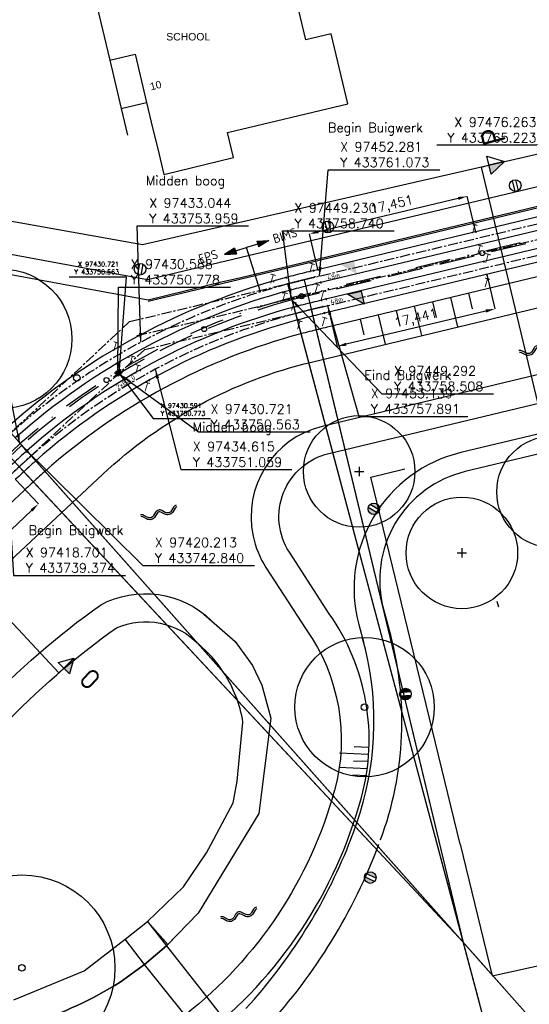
# Model space of a CAD drawing. Header units: millimetres. Extents: x 96940 to 101272, y 432237 to 434659.
# Tile 368 of 398: x 97420 to 97475, y 433683 to 433789. Entities that reach past the tile are written whole.
import ezdxf
from ezdxf.enums import TextEntityAlignment as Align

# ---------------------------------------------------------------- set-up
doc = ezdxf.new("R2010")
doc.units = ezdxf.units.MM
for name, pattern in [('CENTER', [35.225022, 22.015639, -4.403128, 4.403128, -4.403128]), ('DASHDOT', [25.4, 12.7, -6.35, 0, -6.35]), ('DASHED', [19.05, 12.7, -6.35])]:
    doc.linetypes.add(name, pattern=pattern)
for name, color, linetype in [('MB_BOOM', 8, 'Continuous'), ('Ondergrond_Nieuw_IP', 8, 'Continuous'), ('R_BL_T_N_MAST', 7, 'Continuous'), ('R_BN_N_Kabels_en_leidingen_maatvoering', 1, 'Continuous'), ('R_BN_T_N_CONSTRUCTIE', 7, 'Continuous'), ('R_BN_T_N_Constructiecodes', 7, 'Continuous'), ('R_BN_T_N_Constructielijn', 7, 'Continuous'), ('R_BN_T_N_Hartspoor', 1, 'CENTER'), ('R_BN_T_N_HOOGTELIJN', 7, 'Continuous'), ('R_BN_T_N_Kokersysteem Groene Deksel', 7, 'Continuous'), ('R_BN_T_N_Kokersysteem trekput BA.0', 7, 'Continuous'), ('R_BN_T_N_Kokersysteem_Coordinaten', 1, 'Continuous'), ('R_BN_T_N_Kokersysteem_laagspanning', 2, 'DASHED'), ('R_BN_T_N_kokersysteem_maatvoering', 7, 'Continuous'), ('R_BN_T_N_Kokersysteem_signaal', 2, 'DASHDOT'), ('R_BN_T_N_Legplan_maatvoering', 1, 'Continuous'), ('R_BN_T_N_Spoor', 3, 'Continuous'), ('R_BN_T_N_Thermietlassen', 7, 'Continuous'), ('R_BN_T_N_Verkanting', 7, 'Continuous'), ('R_BN_T_N_Verticaal alignement', 7, 'Continuous')]:
    doc.layers.add(name, color=color, linetype=linetype)
doc.layers.add('R_BN_T_N_Coordinaten', color=7, linetype='Continuous', lineweight=25)
doc.layers.add('R_BN_T_N_Las', color=3, linetype='Continuous', lineweight=25)
doc.styles.add('DSV_ARIAL', font='arial.ttf')
doc.styles.add('ISO', font='iso.shx')
doc.styles.add('ISOCP', font='isocp.shx')
doc.styles.add('SIMPLEX', font='simplex.shx', dxfattribs={"width": 0.8})
doc.styles.get("Standard").update_dxf_attribs({"font": 'romans.shx'})
doc.dimstyles.new('RET 1-500', dxfattribs={"dimtxt": 1, "dimasz": 1, "dimexe": 0.3, "dimexo": 0, "dimgap": 0.3, "dimtad": 1, "dimdec": 3, "dimzin": 1, "dimtxsty": 'Standard', "dimcen": 0, "dimclrd": 1, "dimclre": 1, "dimclrt": 7, "dimaunit": 2, "dimadec": 4, "dimazin": 0, "dimtfac": 1, "dimtdec": 3, "dimtofl": 0, "dimtmove": 0, "dimatfit": 0, "dimfxl": 1, "dimarcsym": 0})

# ---------------------------------------------------------------- blocks, each defined once
blk = doc.blocks.new('BOOM')
at = {"color": 0}
blk.add_circle((0, 0), 0.35, dxfattribs=at)
blk = doc.blocks.new('Thermietlas')
at = {"layer": 'R_BN_T_N_Thermietlassen', "style": 'ISO'}
blk.add_text('T', height=1, dxfattribs=at).set_placement((-0.31, -0.61))
blk = doc.blocks.new('Las')
at = {"layer": 'R_BN_T_N_Las', "color": 7}
blk.add_line((-0.1, 0), (0.1, 0), dxfattribs=at)
blk = doc.blocks.new('BA.0')
at = {"layer": 'R_BN_T_N_Kokersysteem trekput BA.0', "color": 1, "linetype": 'Continuous'}
for p, q in [((0.41, 0), (-0.38, 0)), ((0, 0.16), (0, -0.16))]:
    blk.add_line(p, q, dxfattribs=at)
at = {"layer": 'R_BN_T_N_Kokersysteem trekput BA.0'}
for p, q in [((-0.33, -0.07), (-0.33, 0.07)), ((-0.33, 0.07), (-0.23, 0.07)), ((0.23, 0.12), (-0.23, 0.12)), ((-0.23, 0.12), (-0.23, -0.12)), ((0.23, -0.12), (0.23, 0.12)), ((0.33, 0.07), (0.23, 0.07)), ((0.33, -0.07), (0.33, 0.07)), ((-0.23, -0.07), (-0.33, -0.07)), ((-0.23, -0.12), (0.23, -0.12)), ((0.23, -0.07), (0.33, -0.07))]:
    blk.add_line(p, q, dxfattribs=at)
blk = doc.blocks.new('Groene_deksel_trekput')
at = {"layer": 'R_BN_T_N_Kokersysteem Groene Deksel'}
h = blk.add_hatch(color=256, dxfattribs=at)
h.paths.add_polyline_path([(0, 0.09), (0.2, 0.09), (0.2, 0), (0.23, 0), (0.23, 0.12), (0, 0.12)])
h.paths.add_polyline_path([(0, 0.09), (0, 0.12), (-0.23, 0.12), (-0.23, 0), (-0.2, 0), (-0.2, 0.09)])
h.paths.add_polyline_path([(-0.2, 0), (-0.23, 0), (-0.23, -0.12), (0, -0.12), (0, -0.09), (-0.2, -0.09)])
h.paths.add_polyline_path([(0, -0.09), (0, -0.12), (0.23, -0.12), (0.23, 0), (0.2, 0), (0.2, -0.09)])
at = {"layer": 'R_BN_T_N_Kokersysteem Groene Deksel', "color": 1, "linetype": 'Continuous'}
for p, q in [((0.27, 0), (-0.27, 0)), ((0, 0.16), (0, -0.16))]:
    blk.add_line(p, q, dxfattribs=at)
at = {"layer": 'R_BN_T_N_Kokersysteem Groene Deksel'}
for p, q in [((0.23, 0.12), (-0.23, 0.12)), ((-0.23, 0.12), (-0.23, -0.12)), ((0.2, 0.09), (-0.2, 0.09)), ((-0.2, 0.09), (-0.2, -0.09)), ((0.2, -0.09), (0.2, 0.09)), ((0.23, -0.12), (0.23, 0.12)), ((-0.23, -0.12), (0.23, -0.12)), ((-0.2, -0.09), (0.2, -0.09))]:
    blk.add_line(p, q, dxfattribs=at)
at = {"layer": 'R_BN_T_N_Kokersysteem Groene Deksel', "insert": (0.19, 0.58), "char_height": 0.275, "width": 0.6247, "attachment_point": 1}
blk.add_mtext('{\\Fisocp|c0;G}', dxfattribs=at)
blk = doc.blocks.new('*D468')
at = {"layer": 'Defpoints', "color": 0, "transparency": 16777216}
for p in [(97470.27, 433761.23), (97453.31, 433757.19), (97454.18, 433753.51)]:
    blk.add_point(p, dxfattribs=at)
at = {"layer": 'R_BN_T_N_Legplan_maatvoering', "color": 1, "lineweight": -2, "transparency": 16777216}
for p, q in [((97470.27, 433761.23), (97471.15, 433757.54)), ((97453.31, 433757.19), (97454.18, 433753.51)), ((97470.18, 433757.31), (97455.16, 433753.74))]:
    blk.add_line(p, q, dxfattribs=at)
at = {"layer": 'R_BN_T_N_Legplan_maatvoering', "color": 1, "transparency": 16777216}
for points in [[(97470.14, 433757.48), (97470.22, 433757.15), (97471.15, 433757.54)], [(97455.12, 433753.9), (97455.19, 433753.58), (97454.18, 433753.51)]]:
    blk.add_solid(points, dxfattribs=at)
at = {"layer": 'R_BN_T_N_Legplan_maatvoering', "color": 7, "transparency": 16777216, "insert": (97462.68, 433756.45), "char_height": 1, "attachment_point": 5, "rotation": 13.3783}
blk.add_mtext('17,441', dxfattribs=at)
blk = doc.blocks.new('*D469')
at = {"layer": 'Defpoints', "color": 0, "transparency": 16777216}
for p in [(97451.2, 433765.61), (97469.09, 433765.81), (97452.11, 433761.77)]:
    blk.add_point(p, dxfattribs=at)
at = {"layer": 'R_BN_T_N_Legplan_maatvoering', "color": 1, "lineweight": -2, "transparency": 16777216}
for p, q in [((97467.2, 433769.42), (97452.17, 433765.84)), ((97469.09, 433765.81), (97468.18, 433769.65)), ((97452.11, 433761.77), (97451.2, 433765.61))]:
    blk.add_line(p, q, dxfattribs=at)
at = {"layer": 'R_BN_T_N_Legplan_maatvoering', "color": 1, "transparency": 16777216}
for points in [[(97467.16, 433769.58), (97467.24, 433769.26), (97468.18, 433769.65)], [(97452.13, 433766), (97452.21, 433765.68), (97451.2, 433765.61)]]:
    blk.add_solid(points, dxfattribs=at)
at = {"layer": 'R_BN_T_N_Legplan_maatvoering', "color": 7, "transparency": 16777216, "insert": (97460.08, 433768.64), "char_height": 1, "attachment_point": 5, "rotation": 13.3964}
blk.add_mtext('17,451', dxfattribs=at)
blk = doc.blocks.new('*D471')
at = {"layer": 'Defpoints', "color": 0, "transparency": 16777216}
for p in [(97419.56, 433739.19), (97408.58, 433728.8), (97411.06, 433726.18)]:
    blk.add_point(p, dxfattribs=at)
at = {"layer": 'R_BN_T_N_Legplan_maatvoering', "color": 1, "lineweight": -2, "transparency": 16777216}
for p, q in [((97419.56, 433739.19), (97422.04, 433736.57)), ((97421.31, 433735.88), (97411.79, 433726.87)), ((97408.58, 433728.8), (97411.06, 433726.18))]:
    blk.add_line(p, q, dxfattribs=at)
at = {"layer": 'R_BN_T_N_Legplan_maatvoering', "color": 1, "transparency": 16777216}
for points in [[(97421.2, 433736), (97421.43, 433735.76), (97422.04, 433736.57)], [(97411.67, 433726.99), (97411.9, 433726.75), (97411.06, 433726.18)]]:
    blk.add_solid(points, dxfattribs=at)
at = {"layer": 'R_BN_T_N_Legplan_maatvoering', "color": 7, "transparency": 16777216, "insert": (97414.59, 433730.76), "char_height": 1, "attachment_point": 5, "rotation": 43.4246}
blk.add_mtext('15,114', dxfattribs=at)
blk = doc.blocks.new('water')
at = {"ltscale": 2}
for points in [[(-2, -0.3, 0.198912), (-1.79, -0.21), (-1.49, 0.08, -0.414214), (-0.51, 0.08), (-0.21, -0.21, 0.414214), (0.21, -0.21), (0.51, 0.08, -0.414214), (1.49, 0.08), (1.79, -0.21, 0.198912), (2, -0.3, 0.198912)], [(-2, -0.5, 0.198912), (-1.65, -0.35), (-1.35, -0.06, -0.414214), (-0.65, -0.06), (-0.35, -0.35, 0.414214), (0.35, -0.35), (0.65, -0.06, -0.414214), (1.35, -0.06), (1.65, -0.35, 0.198912), (2, -0.5, 0.198912)]]:
    blk.add_lwpolyline(points, format="xyb", dxfattribs=at)
blk = doc.blocks.new('B_LM-PAALTOP')
at = {"layer": 'Ondergrond_Nieuw_IP'}
for p, q in [((-0.6, 0.19), (0.6, 0.19)), ((-0.6, -0.19), (0.6, -0.19))]:
    blk.add_line(p, q, dxfattribs=at)
blk.add_circle((0, 0), 0.625, dxfattribs=at)
blk = doc.blocks.new('N_LM-PAALTOP')
at = {"layer": 'Ondergrond_Nieuw_IP'}
h = blk.add_hatch(color=256, dxfattribs=at)
edge = h.paths.add_edge_path()
edge.add_line((-0.6, 0.19), (0.6, 0.19))
edge.add_arc((0, 0), 0.625, 17.4576, 162.5424)
edge = h.paths.add_edge_path()
edge.add_line((-0.6, -0.19), (0.6, -0.19))
edge.add_arc((0, 0), 0.625, 197.4576, 342.5424, ccw=False)
for p, q in [((-0.6, 0.19), (0.6, 0.19)), ((-0.6, -0.19), (0.6, -0.19))]:
    blk.add_line(p, q, dxfattribs=at)
blk.add_circle((0, 0), 0.625, dxfattribs=at)
blk = doc.blocks.new('dprof-rechts')
at = {"layer": 'R_BN_T_N_Verticaal alignement'}
blk.add_hatch(color=1, dxfattribs=at).paths.add_polyline_path([(0.00346, 0.003), (0, 0.003), (0, 0.009)])
at = {"layer": 'R_BN_T_N_Verticaal alignement', "color": 1}
blk.add_lwpolyline([(0, 0.009), (0.00346, 0.003), (-0.00346, 0.003)], close=True, dxfattribs=at)
for points in [[(0, 0.009), (0, 0.003)], [(0, 0), (0, 0.003)]]:
    blk.add_lwpolyline(points, dxfattribs=at)
at = {"layer": 'R_BN_T_N_Verticaal alignement', "color": 1, "style": 'SIMPLEX', "width": 0.8}
blk.add_attdef('profiel rechts', (0.0025, 0.01025), '', height=0.0035, rotation=360, dxfattribs=at)
blk = doc.blocks.new('Constructiecode boven')
at = {"layer": 'R_BN_T_N_Constructiecodes'}
for points in [[(-1.25, 5.3125), (-1.25, 5), (-1.25, 4.6875), (-2.5, 5)], [(-1.25, 5.3125), (-1.25, 5), (-1.25, 4.6875), (-2.5, 5)], [(-1.25, 5.3125), (-1.25, 5), (-1.25, 4.6875), (-2.5, 5)], [(-1.25, 5.3125), (-1.25, 5), (-1.25, 4.6875), (-2.5, 5)], [(1.25, 5.3125), (1.25, 5), (1.25, 4.6875), (2.5, 5)], [(1.25, 5.3125), (1.25, 5), (1.25, 4.6875), (2.5, 5)], [(1.25, 5.3125), (1.25, 5), (1.25, 4.6875), (2.5, 5)], [(1.25, 5.3125), (1.25, 5), (1.25, 4.6875), (2.5, 5)]]:
    blk.add_hatch(color=1, dxfattribs=at).paths.add_polyline_path(points)
for p, q in [((-1.25, 5.3125), (-2.5, 5)), ((-1.25, 5.3125), (-1.25, 5)), ((1.25, 5.3125), (1.25, 5)), ((1.25, 5.3125), (2.5, 5)), ((-2.5, 5), (-1.25, 4.6875)), ((-1.25, 5), (0, 5)), ((-1.25, 5), (-1.25, 4.6875)), ((0, 0), (0, 5)), ((1.25, 5), (0, 5)), ((2.5, 5), (1.25, 4.6875)), ((1.25, 5), (1.25, 4.6875))]:
    blk.add_line(p, q, dxfattribs=at)
at = {"layer": 'R_BN_T_N_Constructiecodes', "style": 'ISO'}
blk.add_attdef('CONSTR.CODE', text='', height=1, dxfattribs=at).set_placement((-3.1305, 5.0002), align=Align.MIDDLE_RIGHT)
blk.add_attdef('CONSTR.CODE', text='', height=1, dxfattribs=at).set_placement((3, 5), align=Align.MIDDLE_LEFT)

msp = doc.modelspace()

# ---------------------------------------------------------------- hatches: boundary and pattern name
at = {"layer": 'R_BN_T_N_Verkanting', "linetype": 'Continuous', "ltscale": 0.05}
h = msp.add_hatch(color=256, dxfattribs=at)
h.paths.add_polyline_path([(97455.98879, 433762.67201), (97454.53016, 433762.32216), (97455.42682, 433761.79937), (97456.15614, 433761.9743)])
h.paths.add_polyline_path([(97456.15614, 433761.9743), (97455.42682, 433761.79937), (97456.32348, 433761.27659)])
h.paths.add_polyline_path([(97456.75846, 433759.46302), (97455.29983, 433759.11317), (97456.19649, 433758.59039), (97456.92581, 433758.76531)])
h.paths.add_polyline_path([(97456.92581, 433758.76531), (97456.19649, 433758.59039), (97457.09315, 433758.0676)])

# ---------------------------------------------------------------- linework, layer by layer
msp.add_line((97449.29929, 433758.47956), (97449.22998, 433758.73968))
at = {"layer": 'Ondergrond_Nieuw_IP', "linetype": 'Continuous'}
for p, q in [((97441.721, 433760.44), (97443.81, 433760.929)), ((97468.75199, 433757.56108), (97468.35274, 433759.22565)), ((97464.8623, 433756.62816), (97464.46306, 433758.29272)), ((97467.16417, 433755.60606), (97466.4079, 433758.75918)), ((97460.97262, 433755.69523), (97460.57338, 433757.35978)), ((97463.27449, 433754.67314), (97462.51822, 433757.82625)), ((97457.08293, 433754.76231), (97456.6837, 433756.42685)), ((97459.3848, 433753.74022), (97458.62854, 433756.89331))]:
    msp.add_line(p, q, dxfattribs=at)
at = {"layer": 'Ondergrond_Nieuw_IP'}
for p, q in [((97512.55142, 433752.90438), (97467.49958, 433742.09892)), ((97507.157, 433749.451), (97467.96157, 433740.05017)), ((97456.04789, 433740.06315), (97457.04789, 433740.06315)), ((97456.54789, 433740.56315), (97456.54789, 433739.56315)), ((97467.59562, 433731.8039), (97467.59562, 433730.8039)), ((97467.09562, 433731.3039), (97468.09562, 433731.3039)), ((97459.1794, 433725.23757), (97459.95846, 433722.3675)), ((97471.37694, 433726.10955), (97471.5394, 433725.51105)), ((97456.52028, 433723.58898), (97457.05762, 433721.60627)), ((97433.78, 433691.66), (97437.66, 433695.39)), ((97435.829, 433689.05), (97439.21, 433692.58)), ((97431.38, 433689.76), (97433.78, 433691.66)), ((97426.97, 433686.36), (97431.38, 433689.76)), ((97419.41, 433683.25), (97426.97, 433686.36))]:
    msp.add_line(p, q, dxfattribs=at)
for points in [[(97434.362, 433776.886), (97434.871, 433774.743), (97435.52, 433772.01), (97443.04, 433773.81), (97442.4, 433776.52), (97455.32, 433779.61), (97453.54, 433787.13), (97450.81, 433786.48), (97447.73, 433799.4), (97440.2, 433797.62), (97440.86, 433794.9), (97427.94, 433791.83), (97429.72, 433784.28)], [(97429.72, 433784.28), (97432.45, 433784.94), (97433.687, 433779.729)], [(97429.72, 433784.28), (97430.96, 433779.08)], [(97411.918, 433768.281), (97433.245, 433764.456), (97481.915, 433775.619), (97481.187, 433778.83), (97491.653, 433781.327)], [(97411.918, 433768.281), (97433.245, 433764.456), (97481.915, 433775.619), (97481.187, 433778.83), (97491.653, 433781.327)], [(97430.96, 433779.08), (97433.687, 433779.729)], [(97433.687, 433779.729), (97434.362, 433776.886)], [(97430.96, 433779.08), (97431.64, 433776.24)], [(97443.81, 433760.929), (97509.026, 433776.586)], [(97509.01943, 433776.36658), (97458.682, 433764.288)], [(97411.302, 433764.845), (97433.784, 433760.699), (97493.207, 433774.849)], [(97458.682, 433764.288), (97433.8627, 433758.33255)], [(97410.887, 433762.752), (97433.857, 433758.504), (97441.721, 433760.44)], [(97467.404, 433700), (97457.8, 433739.44), (97461.465, 433740.343)], [(97439.84854, 433724.73329), (97443.22, 433721.78), (97445.07, 433719.19), (97446.06, 433717.09), (97447.03, 433713.52), (97445.77, 433703.3), (97443.751, 433700)], [(97440.611, 433700), (97442.98, 433704.44), (97443.43, 433706.77), (97444.05, 433713.12)], [(97457.53296, 433710.39049), (97455.99946, 433710.45845)], [(97457.49898, 433709.62375), (97454.43199, 433709.75966)], [(97457.465, 433708.857), (97455.93151, 433708.92495)], [(97457.43102, 433708.09025), (97454.36403, 433708.22616)], [(97457.39705, 433707.3235), (97455.86355, 433707.39146)], [(97443.751, 433700), (97439.21, 433692.58), (97435.962, 433689.188)], [(97433.47, 433687.06), (97431.38, 433689.76), (97433.78, 433691.66), (97435.829, 433689.05), (97440.148, 433683.549), (97442.345, 433680.75), (97442.4, 433680.68), (97440.02, 433678.84), (97439.968, 433678.906), (97437.812, 433681.61), (97433.47, 433687.06)], [(97433.47, 433687.06), (97435.829, 433689.05)], [(97430.82, 433685.13), (97433.47, 433687.06)]]:
    msp.add_lwpolyline(points, dxfattribs=at)
at = {"layer": 'Ondergrond_Nieuw_IP', "flags": 128}
for points in [[(97443.81, 433760.929), (97509.026, 433776.586)], [(97443.81, 433760.929), (97509.026, 433776.586)], [(97443.81, 433760.929), (97509.026, 433776.586)], [(97443.81, 433760.929), (97509.026, 433776.586)], [(97443.43, 433706.77), (97444.05, 433713.12)], [(97440.611, 433700), (97442.98, 433704.44)], [(97435.962, 433689.188), (97433.78, 433691.66), (97437.66, 433695.39), (97440.11, 433699.06), (97440.611, 433700)], [(97440.11, 433699.06), (97440.611, 433700)], [(97467.404, 433700), (97470.86, 433685.81), (97524.057, 433697.554)], [(97437.66, 433695.39), (97440.11, 433699.06)], [(97433.78, 433691.66), (97437.66, 433695.39)]]:
    msp.add_lwpolyline(points, dxfattribs=at)
at = {"layer": 'Ondergrond_Nieuw_IP', "linetype": 'Continuous'}
msp.add_lwpolyline([(97409.31456, 433667.38386), (97423.15399, 433670.92959), (97426.68306, 433672.20457), (97434.97893, 433675.98161), (97439.66176, 433679.2481, 0.161111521), (97456.78979, 433704.98909, 0.224035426), (97453.33515, 433724.7416), (97449.03682, 433731.38168, -0.517404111), (97453.28046, 433741.99252), (97522.67293, 433758.63596, 0.414213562), (97527.10807, 433765.86987), (97526.81823, 433767.07833, 0.414214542), (97519.5843, 433771.51347), (97453.75262, 433755.72383), (97453.12174, 433755.57252, 0.001042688), (97452.15784, 433755.33921, 0.002083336), (97451.20533, 433755.10234, 0.00312478), (97450.26436, 433754.8579, 0.117001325), (97422.70189, 433740.03779, 0.003124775), (97421.97908, 433739.38762, 0.002083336), (97421.25622, 433738.72366, 0.001041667), (97420.53075, 433738.0489), (97375.37101, 433695.86954)], format="xyb", dxfattribs=at)
at = {"layer": 'Ondergrond_Nieuw_IP', "flags": 128}
for points in [[(97315.21427, 433621.86373, -0.6928047), (97313.87895, 433623.17639, -0.083027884), (97329.01341, 433646.10207), (97329.0021, 433646.08555, -0.017648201), (97333.6498, 433650.74424), (97428.94108, 433739.74663, -0.12969203), (97451.40855, 433751.82716), (97520.34062, 433768.36017, -0.414213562), (97523.95758, 433766.1426), (97524.19081, 433765.17018, -0.414213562), (97521.97324, 433761.55322), (97452.58077, 433744.90978, 0.406435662), (97445.13021, 433733.113, -0.406435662)], [(97445.13021, 433733.113, 0.091687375), (97446.51842, 433729.75144), (97450.85, 433723.06, -0.22476749), (97453.89661, 433705.78248, -0.161111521), (97437.81249, 433681.61034), (97433.48805, 433678.59913), (97425.55, 433674.985), (97422.27, 433673.8), (97408.56997, 433670.28999), (97392.38321, 433666.14287, 0.060352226), (97369.9696, 433657.41417), (97335.17102, 433638.76685, 0.152398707), (97322.6473, 433626.01571, -0.167013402), (97321.24198, 433624.66416), (97315.21427, 433621.86373)], [(97404.496, 433700), (97405.44, 433701.39, -0.093777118), (97428.70399, 433725.69975, -0.327440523), (97440.64, 433724.04)]]:
    msp.add_lwpolyline(points, format="xyb", dxfattribs=at)
at = {"layer": 'Ondergrond_Nieuw_IP'}
for points in [[(97405.44, 433701.39, -0.093777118), (97428.70399, 433725.69975, -0.327440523), (97440.64, 433724.04)], [(97407.95527, 433699.75494, -0.093777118), (97430.448, 433723.25875, -0.311915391), (97439.25, 433721.51)]]:
    msp.add_lwpolyline(points, format="xyb", dxfattribs=at)
at = {"layer": 'Ondergrond_Nieuw_IP', "ltscale": 0.5, "flags": 128}
msp.add_lwpolyline([(97439.84854, 433724.73329), (97443.22, 433721.78), (97445.07, 433719.19), (97446.06, 433717.09), (97447.03, 433713.52), (97445.77, 433703.3), (97443.751, 433700), (97439.21, 433692.58), (97435.83347, 433689.05377), (97433.47, 433687.06), (97430.82, 433685.13, -0.059906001), (97421.34, 433680.72, -0.028835), (97407.29, 433677.131), (97396.78, 433675.5), (97388.84, 433675.05), (97386.65, 433675.3), (97385.57, 433675.91), (97384.68, 433676.78), (97383.74, 433678.24), (97393.06, 433686.13), (97396.7, 433689.95), (97403.09, 433697.93), (97404.496, 433700)], format="xyb", dxfattribs=at)
at = {"layer": 'Ondergrond_Nieuw_IP'}
for centre, radius in [((97418.15, 433754.32), 7.5), ((97456.54789, 433740.06315), 6), ((97477.34708, 433737.87563), 6), ((97467.59562, 433731.3039), 6), ((97457.13, 433714.72), 7.5), ((97420.27, 433686.68), 10)]:
    msp.add_circle(centre, radius, dxfattribs=at)
for centre, radius, start, end in [((97470.99803, 433727.5126), 15, 103.4873409, 195.1635174), ((97470.76034, 433728.38111), 12, 103.4873409, 195.1865211), ((97424.94385, 433713.16972), 33.20346, 342.7743723, 15.6075554), ((97424.94385, 433713.16972), 33.20346, 342.7743723, 15.6075554), ((97424.84792, 433713.15835), 36.29818, 339.5026038, 15.6759784), ((97430.52527, 433710.99141), 13.66608, 33.1276388, 50.3257296), ((97430.53151, 433710.99697), 13.65782, 33.1223972, 50.3309711), ((97430.24597, 433710.81824), 13.99462, 9.4667071, 33.0964244), ((97430.24118, 433710.81638), 13.99965, 9.4710155, 33.092116), ((97401.68079, 433721.30336), 57.83843, 338.3876255, 341.9027896), ((97401.99288, 433721.19858), 57.50969, 317.4654022, 338.370154), ((97401.69661, 433721.41769), 60.87642, 317.5036071, 339.4011797), ((97407.74221, 433722.345), 43.78973, 288.0908442, 301.8038995)]:
    msp.add_arc(centre, radius, start, end, dxfattribs=at)
at = {"layer": 'R_BL_T_N_MAST'}
for centre in [(97469.79022, 433763.54762), (97450.35625, 433758.904), (97439.86868, 433755.3781), (97429.37782, 433749.89129)]:
    msp.add_circle(centre, 0.27087, dxfattribs=at)
at = {"layer": 'R_BN_T_N_CONSTRUCTIE', "linetype": 'Continuous', "ltscale": 0.05}
for p, q in [((97469.06634, 433765.91148), (97469.11299, 433765.71699)), ((97469.44768, 433764.32157), (97469.40103, 433764.51605)), ((97469.9165, 433762.7218), (97469.96315, 433762.52731)), ((97470.29784, 433761.13189), (97470.25119, 433761.32637))]:
    msp.add_line(p, q, dxfattribs=at)
at = {"layer": 'R_BN_T_N_Constructielijn'}
for p, q in [((97451.60391, 433761.7517), (97451.65056, 433761.55721)), ((97452.09012, 433761.86831), (97452.13677, 433761.67383)), ((97448.67386, 433761.01867), (97448.72535, 433760.82541)), ((97448.67386, 433761.01867), (97448.72535, 433760.82541)), ((97448.85859, 433760.32536), (97448.88434, 433760.22873)), ((97448.85859, 433760.32536), (97448.88434, 433760.22873)), ((97451.77126, 433761.05398), (97451.79458, 433760.95674)), ((97451.98525, 433760.16179), (97451.9386, 433760.35627)), ((97452.25747, 433761.1706), (97452.28079, 433761.07336)), ((97452.47146, 433760.27841), (97452.42481, 433760.47289)), ((97449.09482, 433759.43879), (97449.04333, 433759.63205)), ((97449.09482, 433759.43879), (97449.04333, 433759.63205)), ((97452.4622, 433758.56961), (97452.50884, 433758.37512)), ((97452.94841, 433758.68622), (97452.99505, 433758.49174)), ((97449.53214, 433757.83658), (97449.58364, 433757.64332)), ((97449.53214, 433757.83658), (97449.58364, 433757.64332)), ((97449.71688, 433757.14327), (97449.74262, 433757.04664)), ((97449.71688, 433757.14327), (97449.74262, 433757.04664)), ((97452.62954, 433757.87189), (97452.65287, 433757.77465)), ((97452.84353, 433756.9797), (97452.79689, 433757.17418)), ((97453.11575, 433757.98851), (97453.13908, 433757.89127)), ((97453.32974, 433757.09632), (97453.2831, 433757.2908)), ((97449.9531, 433756.2567), (97449.90161, 433756.44996)), ((97420.73568, 433742.35296), (97420.8685, 433742.20343)), ((97421.21217, 433741.81652), (97421.27858, 433741.74176)), ((97421.82148, 433741.13056), (97421.68866, 433741.28009))]:
    msp.add_line(p, q, dxfattribs=at)
at = {"layer": 'R_BN_T_N_Hartspoor', "ltscale": 0.05}
for p, q in [((97431.85305, 433756.17379), (97558.2319, 433786.48558)), ((97557.01969, 433784.46949), (97432.61999, 433754.63239)), ((97433.47745, 433753.17546), (97559.00224, 433783.2824)), ((97431.85305, 433756.17379), (97305.45471, 433638.11727)), ((97433.47745, 433753.17546), (97309.14774, 433637.05108))]:
    msp.add_line(p, q, dxfattribs=at)
for points in [[(97451.79458, 433760.95674, 0.001041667), (97450.82265, 433760.72148, 0.002083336), (97449.85221, 433760.48016, 0.00312501), (97448.88434, 433760.22873)], [(97451.79458, 433760.95674, 0.001041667), (97450.82265, 433760.72148, 0.002083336), (97449.85221, 433760.48016, 0.00312501), (97448.88434, 433760.22873)], [(97452.65287, 433757.77465, 0.001041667), (97451.68093, 433757.53939, 0.002083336), (97450.71049, 433757.29807, 0.00312501), (97449.74262, 433757.04664)], [(97452.65287, 433757.77465, 0.001041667), (97451.68093, 433757.53939, 0.002083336), (97450.71049, 433757.29807, 0.00312501), (97449.74262, 433757.04664)], [(97421.27858, 433741.74176, 0.00312501), (97420.5351, 433741.07301, 0.002083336), (97419.79863, 433740.39654, 0.001041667), (97419.0664, 433739.71549)], [(97421.27858, 433741.74176, 0.00312501), (97420.5351, 433741.07301, 0.002083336), (97419.79863, 433740.39654, 0.001041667), (97419.0664, 433739.71549)]]:
    msp.add_lwpolyline(points, format="xyb", dxfattribs=at)
for centre, radius, start, end in [((97467.75681, 433689.39993), 73.3, 104.9199321, 131.6131879), ((97467.75681, 433689.39993), 73.3, 104.9199321, 131.6131879), ((97467.76545, 433689.40658), 70, 104.9199325, 131.6131761), ((97467.76545, 433689.40658), 70, 104.9199325, 131.6131761)]:
    msp.add_arc(centre, radius, start, end, dxfattribs=at)
at = {"layer": 'R_BN_T_N_HOOGTELIJN'}
for p, q in [((97469.48185, 433682.9258), (97448.88434, 433760.22873)), ((97467.75681, 433689.39993), (97450.65932, 433760.68445)), ((97470.34013, 433679.74371), (97449.74262, 433757.04664)), ((97467.76545, 433689.40658), (97451.43739, 433757.48312)), ((97472.20628, 433684.39071), (97419.07841, 433744.20232)), ((97467.75681, 433689.39993), (97417.71942, 433742.97293)), ((97474.40644, 433681.93014), (97421.27858, 433741.74176)), ((97467.76545, 433689.40658), (97419.97988, 433740.56868))]:
    msp.add_line(p, q, dxfattribs=at)
at = {"layer": 'R_BN_T_N_Kokersysteem_laagspanning', "ltscale": 0.3}
for p, q in [((97518.95299, 433775.21584), (97449.29179, 433758.5077)), ((97420.21289, 433742.84004), (97321.01109, 433650.25))]:
    msp.add_line(p, q, dxfattribs=at)
msp.add_arc((97468.02935, 433688.91231), 72.07367, 105.0687489, 131.5626611, dxfattribs=at)
at = {"layer": 'R_BN_T_N_Kokersysteem_signaal', "color": 2, "linetype": 'DASHDOT', "ltscale": 0.3}
for p, q in [((97518.89701, 433775.44922), (97449.22998, 433758.73968)), ((97420.0535, 433743.01947), (97320.84264, 433650.43035))]:
    msp.add_line(p, q, dxfattribs=at)
msp.add_arc((97468.02994, 433688.91147), 72.31468, 105.0679527, 131.5627351, dxfattribs=at)
at = {"layer": 'R_BN_T_N_Spoor', "color": 3}
for p, q in [((97511.51289, 433776.01794, -1.36784), (97451.62724, 433761.65445, -1.36784)), ((97511.84759, 433774.62252, -1.36784), (97451.96193, 433760.25903, -1.36784)), ((97519.05024, 433774.43778), (97452.48553, 433758.47233)), ((97519.38493, 433773.04236), (97452.82022, 433757.07691))]:
    msp.add_line(p, q, dxfattribs=at)
at = {"layer": 'R_BN_T_N_Spoor'}
for points in [[(97451.62724, 433761.65445, 0.001041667), (97450.6524, 433761.41849, 0.002083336), (97449.67616, 433761.17572, 0.00312501), (97448.69961, 433760.92204)], [(97451.96193, 433760.25903, 0.001041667), (97450.9929, 433760.02448, 0.002083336), (97450.02826, 433759.78459, 0.00312501), (97449.06907, 433759.53542)], [(97452.48552, 433758.47236, 0.001041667), (97451.51068, 433758.2364, 0.002083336), (97450.53444, 433757.99363, 0.00312501), (97449.55789, 433757.73995)], [(97452.82021, 433757.07694, 0.001041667), (97451.85118, 433756.84239, 0.002083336), (97450.88655, 433756.6025, 0.00312501), (97449.92736, 433756.35333)], [(97420.80209, 433742.2782, 0.00312501), (97420.05194, 433741.60344, 0.002083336), (97419.31107, 433740.92293, 0.001041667), (97418.57665, 433740.23984)], [(97421.75507, 433741.20532, 0.00312501), (97421.01826, 433740.54257, 0.002083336), (97420.28619, 433739.87015, 0.001041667), (97419.55615, 433739.19113)]]:
    msp.add_lwpolyline(points, format="xyb", dxfattribs=at)
for centre, radius, start, end in [((97467.75681, 433689.39993), 74.0175, 104.9199321, 131.6131879), ((97467.75681, 433689.39993), 72.5825, 104.9199321, 131.6131879), ((97467.76545, 433689.40658), 70.7175, 104.9199325, 131.6131761), ((97467.76545, 433689.40658), 69.2825, 104.9199325, 131.6131761)]:
    msp.add_arc(centre, radius, start, end, dxfattribs=at)
at = {"layer": 'R_BN_T_N_Verkanting', "linetype": 'Continuous', "ltscale": 0.05}
msp.add_lwpolyline([(97455.29983, 433759.11317), (97456.75846, 433759.46302), (97457.09315, 433758.0676), (97455.29983, 433759.11317)], dxfattribs=at)
at = {"layer": 'R_BN_T_N_Verticaal alignement', "color": 1}
for points in [[(97469.67385, 433772.79442), (97481.84609, 433722.04475)], [(97424.25046, 433718.39488), (97401.38326, 433742.87787)]]:
    msp.add_lwpolyline(points, dxfattribs=at)

# ---------------------------------------------------------------- block references
at = {"layer": 'MB_BOOM', "color": 8}
msp.add_blockref('BOOM', (97426.18, 433750.12), dxfattribs=at)
at = {"layer": 'Ondergrond_Nieuw_IP'}
for name, p, rotation in [('B_LM-PAALTOP', (97473.34, 433770.81), 283.4875302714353), ('B_LM-PAALTOP', (97453.186, 433766.35238), 283.4875302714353), ('B_LM-PAALTOP', (97432.98, 433761.81), 259.5222790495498), ('water', (97475.79839, 433753.09847), 195.1906358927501), ('N_LM-PAALTOP', (97458.12901, 433736.04494), 148.4873409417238), ('water', (97435.07402, 433735.43546), 195.1906358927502), ('N_LM-PAALTOP', (97461.52446, 433716.12752), 184.6227223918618), ('N_LM-PAALTOP', (97457.74224, 433696.39869), 156.0182905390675), ('water', (97443.69034, 433692.21672), 195.1906358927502)]:
    msp.add_blockref(name, p, dxfattribs=dict(at, rotation=rotation))
for p in [(97426.18, 433750.12), (97457.13, 433714.72), (97420.27, 433686.68)]:
    msp.add_blockref('BOOM', p, dxfattribs=at)
at = {"layer": 'R_BN_T_N_Constructiecodes', "color": 0, "linetype": 'ByBlock'}
ref = msp.add_blockref('Constructiecode boven', (97445.92775, 433759.37408), dxfattribs=dict(at, rotation=17.32577712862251))
ref.add_attrib('CONSTR.CODE', 'EPS', dxfattribs={"height": 1, "rotation": 17.3257771, "style": 'ISO'}).set_placement((97441.30902, 433763.48572), align=Align.MIDDLE_RIGHT)
ref.add_attrib('CONSTR.CODE', 'BIMS', dxfattribs={"height": 1, "rotation": 17.3257771, "style": 'ISO'}).set_placement((97447.30261, 433765.04063), align=Align.MIDDLE_LEFT)
at = {"layer": 'R_BN_T_N_Kokersysteem Groene Deksel', "rotation": 31.80677100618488}
msp.add_blockref('Groene_deksel_trekput', (97430.59089, 433750.77266), dxfattribs=at)
at = {"layer": 'R_BN_T_N_Kokersysteem trekput BA.0', "color": 6, "ltscale": 0.05}
for p, rotation in [((97430.59106, 433750.77276), 31.80677098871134), ((97430.72112, 433750.56304), 211.8067709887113)]:
    msp.add_blockref('BA.0', p, dxfattribs=dict(at, rotation=rotation))
at = {"layer": 'R_BN_T_N_Las', "color": 0, "linetype": 'ByBlock', "lineweight": -2}
for p, rotation in [((97447.29573, 433760.50654), 286.0144598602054), ((97448.34662, 433759.31191), 105.4772467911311), ((97430.72646, 433753.47381), 299.9825405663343), ((97431.72885, 433752.39457), 299.7229022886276), ((97432.96132, 433750.94842), 299.4366240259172), ((97433.96556, 433749.86643), 119.1531032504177)]:
    msp.add_blockref('Las', p, dxfattribs=dict(at, rotation=rotation))
at = {"layer": 'R_BN_T_N_Thermietlassen', "color": 0, "linetype": 'ByBlock', "rotation": 343.8}
for p in [(97468.87675, 433766.27436), (97469.43919, 433764.03822), (97470.29114, 433763.10106), (97451.37317, 433762.07615), (97447.16408, 433760.88769), (97451.93562, 433759.84002), (97470.21682, 433760.47194), (97448.44268, 433758.95469), (97452.58808, 433759.1404), (97449.4025, 433757.95074), (97450.04321, 433755.92747), (97452.71325, 433756.27373), (97430.27716, 433753.61899), (97432.00722, 433752.13544), (97432.6367, 433751.16078), (97433.64943, 433749.27703)]:
    msp.add_blockref('Thermietlas', p, dxfattribs=at)
at = {"layer": 'R_BN_T_N_Verticaal alignement', "color": 1}
ref = msp.add_blockref('dprof-rechts', (97469.67385, 433772.79442), dxfattribs=dict(at, xscale=285.7142857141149, yscale=285.7142857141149, zscale=285.7142857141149, rotation=283.7578623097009))
ref.add_attrib('profiel rechts', 'P', (97472.36831, 433775.57519), dxfattribs={"layer": '0', "color": 4, "height": 2.5, "rotation": 105.0244414, "style": 'ISOCP'})
ref = msp.add_blockref('dprof-rechts', (97424.25046, 433718.39488), dxfattribs=dict(at, xscale=250.0000000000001, yscale=250.0000000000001, zscale=250.0000000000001, rotation=315.1786992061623))
ref.add_attrib('profiel rechts', 'O', dxfattribs={"layer": '0', "color": 4, "height": 2.1875, "rotation": 136.4452783, "style": 'ISOCP'}).set_placement((97427.73108, 433719.1191), align=Align.RIGHT)

# ---------------------------------------------------------------- texts
at = {"layer": 'Ondergrond_Nieuw_IP', "style": 'DSV_ARIAL'}
msp.add_text('SCHOOL', height=0.8, dxfattribs=at).set_placement((97435.8, 433786.41))
msp.add_text('10', height=0.8, rotation=13.827795, dxfattribs=at).set_placement((97434.15, 433781.04))
at = {"layer": 'R_BN_N_Kabels_en_leidingen_maatvoering', "color": 7, "char_height": 1}
for s, insert, attachment_point in [('X 97476.263\\PY 433765.223', (97475.62742, 433775.45283), 9), ('X 97449.230\\PY 433758.740', (97449.58572, 433766.23826), 7), ('X 97430.588\\PY 433750.778', (97431.97456, 433760.18542), 7), ('X 97449.292\\PY 433758.508', (97460.29902, 433748.70779), 7), ('X 97430.721\\PY 433750.563', (97440.55815, 433744.60899), 7), ('X 97420.213\\PY 433742.840', (97434.57041, 433730.25431), 7)]:
    msp.add_mtext(s, dxfattribs=dict(at, insert=insert, attachment_point=attachment_point))
at = {"layer": 'R_BN_T_N_Coordinaten', "color": 7}
for s, p in [('Begin Buigwerk', (97453.20061, 433776.53434)), ('Midden boog', (97433.59771, 433770.835)), ('Eind Buigwerk', (97457.10871, 433749.92725)), ('Midden boog', (97438.62802, 433744.34358)), ('Begin Buigwerk', (97420.98197, 433733.24883))]:
    msp.add_text(s, height=1, dxfattribs=at).set_placement(p)
at = {"layer": 'R_BN_T_N_Coordinaten', "color": 7, "char_height": 1, "attachment_point": 7}
for s, insert in [('X 97452.281\\PY 433761.073', (97454.50577, 433772.80079)), ('X 97433.044\\PY 433753.959', (97433.96512, 433766.76492)), ('X 97453.139\\PY 433757.891', (97457.80616, 433746.28613)), ('X 97434.615\\PY 433751.059', (97438.65269, 433740.56593)), ('X 97418.701\\PY 433739.374', (97420.66534, 433729.18883))]:
    msp.add_mtext(s, dxfattribs=dict(at, insert=insert))
at = {"layer": 'R_BN_T_N_Kokersysteem_Coordinaten', "color": 7, "char_height": 0.5}
for s, insert, attachment_point in [('X 97430.721\\PY 433750.563', (97430.71304, 433761.26533), 9), ('X 97430.591\\PY 433750.773', (97435.1996, 433746.0547), 7)]:
    msp.add_mtext(s, dxfattribs=dict(at, insert=insert, attachment_point=attachment_point))
at = {"layer": 'R_BN_T_N_kokersysteem_maatvoering', "char_height": 0.5, "width": 0.6247051, "attachment_point": 1}
for s, insert, rotation in [('{\\Fisocp|c0;48m}', (97453.06976, 433761.08743), 15.1066235), ('{\\Fisocp|c0;48m}', (97453.41519, 433758.52015), 15.1066235), ('{\\Fisocp|c0;2xBA.0}', (97430.33394, 433749.27759), 31.5357098)]:
    msp.add_mtext(s, dxfattribs=dict(at, insert=insert, rotation=rotation))

# ---------------------------------------------------------------- dimensions: what is measured, and where the dimension line sits
at = {"layer": 'R_BN_T_N_Legplan_maatvoering', "color": 1}
for base, p1, p2, angle, picture, middle in [((97451.20006, 433765.60617), (97469.08967, 433765.81424), (97452.11345, 433761.77107), 193.3963544, '*D469', (97460.28756, 433767.77051)), ((97454.18273, 433753.50899), (97470.27451, 433761.22913), (97453.30642, 433757.19356), 193.3782796, '*D468', (97462.88432, 433755.57852)), ((97411.06079, 433726.17987), (97419.55615, 433739.19113), (97408.57921, 433728.80182), 223.4246049, '*D471', (97415.20979, 433730.10676))]:
    dim = msp.add_linear_dim(base=base, p1=p1, p2=p2, angle=angle, dimstyle='RET 1-500', override={"dimexe": 0, "dimzin": 0, "dimtofl": 1, "dimatfit": 2}, dxfattribs=at)
    dim.commit()
    dim.dimension.update_dxf_attribs({"geometry": picture, "text_midpoint": middle, "dimtype": 161})

# ---------------------------------------------------------------- leaders
at = {"layer": 'R_BN_N_Kabels_en_leidingen_maatvoering', "color": 1, "annotation_type": 0, "has_hookline": 1}
for points, hookline_direction, text_width in [([(97476.26274, 433765.22345), (97476.92742, 433775.15283), (97475.92742, 433775.15283)], 1, 10.71429), ([(97449.22998, 433758.73968), (97448.28572, 433765.93826), (97449.28572, 433765.93826)], 0, 10.71429), ([(97430.58769, 433750.7782), (97430.67456, 433759.88542), (97431.67456, 433759.88542)], 0, 10.71429), ([(97420.0535, 433743.01947), (97417.04553, 433758.02997), (97416.04553, 433758.02997)], 1, 10.66667), ([(97449.29179, 433758.5077), (97458.99902, 433748.40779), (97459.99902, 433748.40779)], 0, 10.71429), ([(97430.72112, 433750.56304), (97439.25815, 433744.30899), (97440.25815, 433744.30899)], 0, 10.71429), ([(97420.21289, 433742.84004), (97433.27041, 433729.95431), (97434.27041, 433729.95431)], 0, 10.71429)]:
    msp.add_leader(points, dimstyle='RET 1-500', override={"dimexe": 0, "dimzin": 0, "dimtofl": 1, "dimatfit": 2}, dxfattribs=dict(at, hookline_direction=hookline_direction, text_width=text_width))
at = {"layer": 'R_BN_T_N_Coordinaten', "color": 4, "annotation_type": 0, "has_hookline": 1, "hookline_direction": 0}
for points, text_width in [([(97452.28079, 433761.07336), (97453.20577, 433772.50079), (97454.20577, 433772.50079)], 10.71429), ([(97453.13908, 433757.89127), (97456.50616, 433745.98613), (97457.50616, 433745.98613)], 10.42857), ([(97418.701, 433739.3742), (97419.36534, 433728.88883), (97420.36534, 433728.88883)], 10.7619)]:
    msp.add_leader(points, dimstyle='RET 1-500', override={"dimexe": 0, "dimzin": 0, "dimtofl": 1, "dimatfit": 2}, dxfattribs=dict(at, text_width=text_width))
at = {"layer": 'R_BN_T_N_Coordinaten', "annotation_type": 0, "has_hookline": 1, "hookline_direction": 0, "text_width": 10.66667}
for points in [[(97433.04382, 433753.95919), (97432.66512, 433766.46492), (97433.66512, 433766.46492)], [(97434.61526, 433751.05936), (97437.35269, 433740.26593), (97438.35269, 433740.26593)]]:
    msp.add_leader(points, dimstyle='RET 1-500', override={"dimexe": 0, "dimzin": 0, "dimtofl": 1, "dimatfit": 2}, dxfattribs=at)
at = {"layer": 'R_BN_T_N_Kokersysteem_Coordinaten', "color": 7, "annotation_type": 0, "has_hookline": 1, "text_width": 5.35714}
for points, hookline_direction in [([(97430.72112, 433750.56304), (97431.51304, 433760.96533), (97431.01304, 433760.96533)], 1), ([(97430.59089, 433750.77266), (97434.3996, 433745.7547), (97434.8996, 433745.7547)], 0)]:
    msp.add_leader(points, dimstyle='RET 1-500', override={"dimasz": 0.5, "dimexe": 0, "dimzin": 0, "dimtofl": 1, "dimatfit": 2}, dxfattribs=dict(at, hookline_direction=hookline_direction))

doc.saveas('drawing.dxf')
